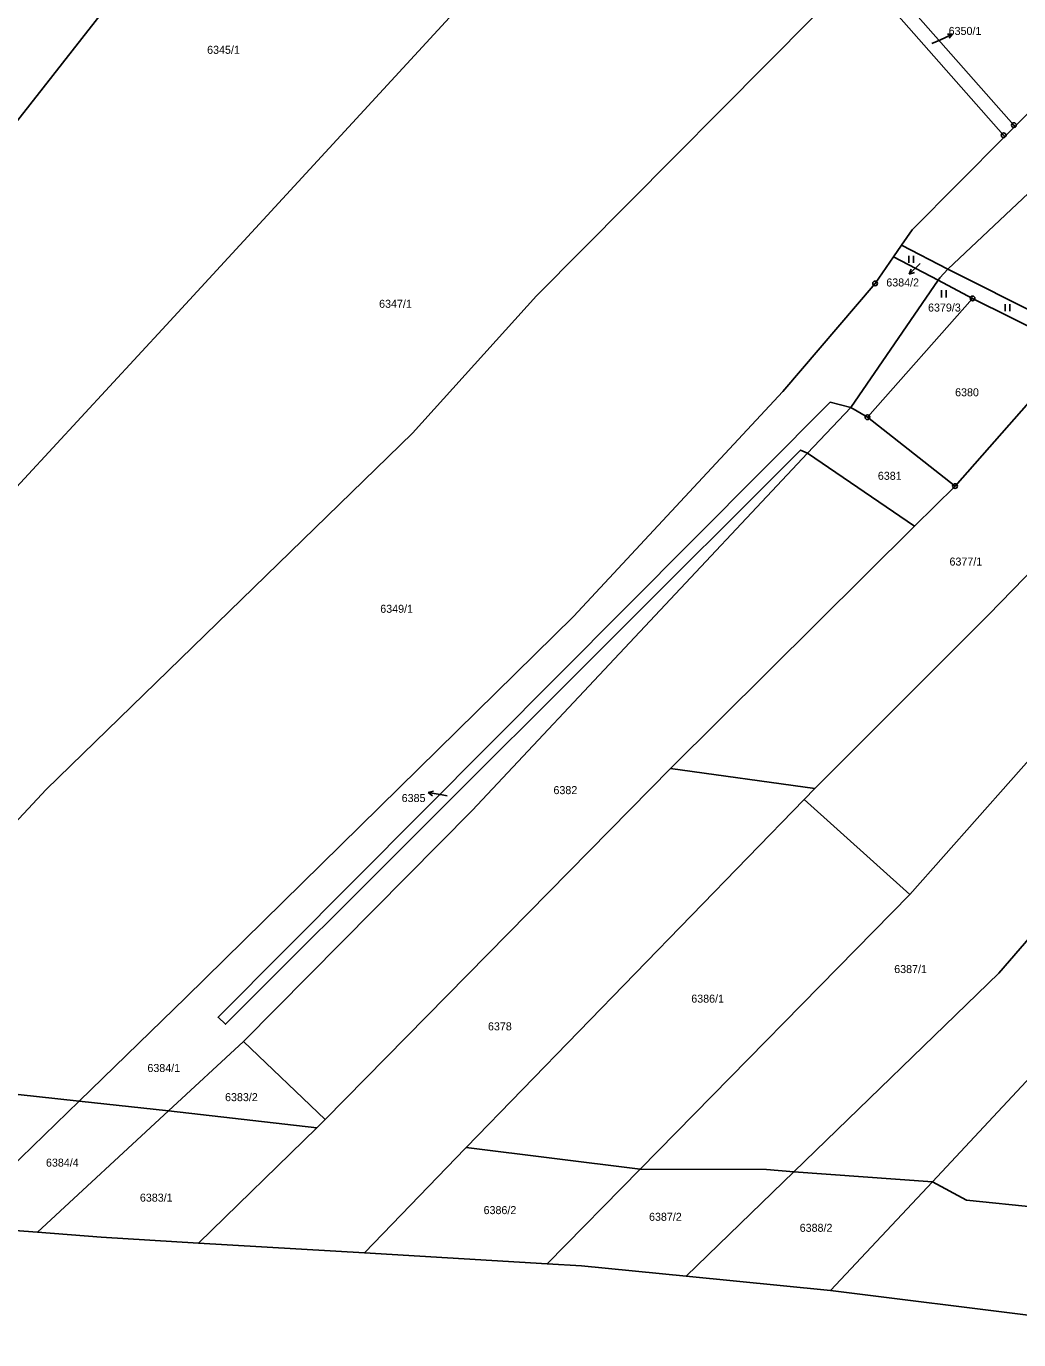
# Model space of a CAD drawing. Extents: x -644096 to -634268, y -1141430 to -1133463.
# Drawn here: x -639032.7 to -638821.8, y -1139658.4 to -1139379.4 of the extents above; entities that cross this region are included whole.
import ezdxf

# ---------------------------------------------------------------- set-up
doc = ezdxf.new("R2010")
doc.units = 0
for name, color, linetype in [('_CIVIL_CONSTRUCTION', 7, 'Continuous'), ('svrsek_osa_sjezdy', 7, 'Continuous'), ('svrsek_osa_VRT', 7, 'Continuous'), ('svrsek_popisy_VRT', 7, 'Continuous'), ('terminal_VRT', 7, 'Continuous')]:
    doc.layers.add(name, color=color, linetype=linetype)

msp = doc.modelspace()

# ---------------------------------------------------------------- linework, layer by layer
at = {"layer": '_CIVIL_CONSTRUCTION'}
for centre, radius in [((-638825, -1139402.54), 0.5), ((-638822.83, -1139400.38), 0.5), ((-638822.83, -1139400.38), 0.0303), ((-638825, -1139402.54), 0.0303), ((-638852.31, -1139434), 0.5), ((-638852.31, -1139434), 0.0303), ((-638831.6, -1139437.19), 0.5), ((-638831.6, -1139437.19), 0.0303), ((-638853.94, -1139462.43), 0.5), ((-638853.94, -1139462.43), 0.0303), ((-638835.34, -1139477.06), 0.5), ((-638835.34, -1139477.06), 0.0303)]:
    msp.add_circle(centre, radius, dxfattribs=at)
at = {"layer": 'svrsek_osa_sjezdy'}
for p, q in [((-638845.14, -1139429.62), (-638845.14, -1139428.12)), ((-638844.14, -1139429.62), (-638844.14, -1139428.12)), ((-638838.2, -1139436.97), (-638838.2, -1139435.47)), ((-638837.2, -1139436.97), (-638837.2, -1139435.47)), ((-638824.69, -1139439.9), (-638824.69, -1139438.4)), ((-638823.69, -1139439.9), (-638823.69, -1139438.4))]:
    msp.add_line(p, q, dxfattribs=at)
at = {"layer": 'svrsek_popisy_VRT'}
for p, q in [((-638840.25, -1139383.03), (-638838.59, -1139382.3)), ((-638838.59, -1139382.3), (-638835.85, -1139381.08)), ((-638835.85, -1139381.08), (-638836.97, -1139381.03)), ((-638835.85, -1139381.08), (-638836.56, -1139381.94)), ((-638842.89, -1139429.93), (-638845.05, -1139432.02)), ((-638842.77, -1139429.81), (-638842.89, -1139429.93)), ((-638845.05, -1139432.02), (-638844.68, -1139430.96)), ((-638845.05, -1139432.02), (-638843.98, -1139431.68)), ((-638947.28, -1139542.18), (-638946.2, -1139541.86)), ((-638944.32, -1139542.7), (-638947.28, -1139542.18)), ((-638947.28, -1139542.18), (-638946.38, -1139542.85)), ((-638943.25, -1139542.89), (-638944.32, -1139542.7))]:
    msp.add_line(p, q, dxfattribs=at)
at = {"layer": 'terminal_VRT'}
for p, q in [((-639036.06, -1139401.32), (-638989.93, -1139342.34)), ((-638822.6, -1139400.64), (-638777.23, -1139355.02)), ((-638822.83, -1139400.38), (-638853.8, -1139365.33)), ((-638855.81, -1139367.61), (-638825, -1139402.54)), ((-638824.76, -1139402.82), (-638822.6, -1139400.64)), ((-638822.6, -1139400.64), (-638822.83, -1139400.38)), ((-638824.76, -1139402.82), (-638844.47, -1139422.64)), ((-638825, -1139402.54), (-638824.76, -1139402.82)), ((-638844.47, -1139422.64), (-638846.73, -1139425.92)), ((-638848.42, -1139428.36), (-638846.73, -1139425.92)), ((-638846.73, -1139425.92), (-638836.85, -1139430.95)), ((-638838.93, -1139433.34), (-638848.42, -1139428.36)), ((-638857.49, -1139460.4), (-638838.93, -1139433.34)), ((-638838.93, -1139433.34), (-638831.6, -1139437.19)), ((-638831.6, -1139437.19), (-638853.94, -1139462.43)), ((-638809.76, -1139448.05), (-638831.6, -1139437.19)), ((-638809.76, -1139448.05), (-638835.34, -1139477.06)), ((-638781.19, -1139455.96), (-638828.22, -1139504.41)), ((-638866.72, -1139470.1), (-638857.49, -1139460.4)), ((-638853.94, -1139462.43), (-638857.49, -1139460.4)), ((-638853.94, -1139462.43), (-638835.34, -1139477.06)), ((-638866.72, -1139470.1), (-638843.93, -1139485.59)), ((-638835.34, -1139477.06), (-638843.93, -1139485.59)), ((-638843.93, -1139485.59), (-638895.79, -1139537.04)), ((-638828.22, -1139504.41), (-638865.1, -1139541.31)), ((-638895.79, -1139537.04), (-638969.19, -1139611.62)), ((-638895.79, -1139537.04), (-638865.1, -1139541.31)), ((-638865.1, -1139541.31), (-638867.4, -1139543.68)), ((-638939.25, -1139617.6), (-638867.4, -1139543.68)), ((-638867.4, -1139543.68), (-638844.97, -1139563.85)), ((-638844.97, -1139563.85), (-638902.25, -1139622.19)), ((-639002.51, -1139609.84), (-638986.59, -1139595.1)), ((-638986.59, -1139595.1), (-638969.19, -1139611.62)), ((-639083.79, -1139600.8), (-639021.52, -1139607.78)), ((-639021.52, -1139607.78), (-639002.51, -1139609.84)), ((-639002.51, -1139609.84), (-639030.36, -1139635.61)), ((-638970.99, -1139613.45), (-639002.51, -1139609.84)), ((-638970.99, -1139613.45), (-638996.12, -1139637.89)), ((-638969.19, -1139611.62), (-638970.99, -1139613.45)), ((-638902.25, -1139622.19), (-638939.25, -1139617.6)), ((-638921.99, -1139642.3), (-638902.25, -1139622.19)), ((-638892.45, -1139644.95), (-638869.58, -1139622.77)), ((-638869.58, -1139622.77), (-638840.14, -1139624.87)), ((-638861.79, -1139648), (-638840.14, -1139624.87)), ((-639030.36, -1139635.61), (-639049.63, -1139634.12)), ((-638960.84, -1139639.99), (-638996.12, -1139637.89)), ((-638921.99, -1139642.3), (-638960.84, -1139639.99)), ((-638861.79, -1139648), (-638892.45, -1139644.95))]:
    msp.add_line(p, q, dxfattribs=at)
for points in [[(-639039.21, -1139481.95), (-639002.98, -1139442.85), (-638892.51, -1139322.84), (-638870.49, -1139292.63), (-638852.14, -1139277.24)], [(-638836.85, -1139430.95), (-638816.02, -1139411.35), (-638813.63, -1139409.79), (-638766.22, -1139365.02)], [(-638855.81, -1139367.61), (-638924.28, -1139436.68), (-638950.63, -1139465.8), (-639028.51, -1139541.55), (-639083.3, -1139600.33), (-639083.79, -1139600.8)], [(-638848.42, -1139428.36), (-638852.31, -1139434), (-638871.9, -1139456.95), (-638916.42, -1139504.78), (-638998.8, -1139585.74), (-639021.52, -1139607.78)], [(-638836.85, -1139430.95), (-638838.58, -1139432.84), (-638838.93, -1139433.34)], [(-638836.85, -1139430.95), (-638833.2, -1139432.81), (-638807.51, -1139445.75)], [(-638857.49, -1139460.4), (-638861.89, -1139459.25), (-638991.95, -1139589.94), (-638990.37, -1139591.4), (-638868.2, -1139469.43), (-638866.72, -1139470.1)], [(-638986.59, -1139595.1), (-638937.96, -1139545.99), (-638866.72, -1139470.1)], [(-638844.97, -1139563.85), (-638809.18, -1139523.46), (-638789.3, -1139503.24)], [(-638869.58, -1139622.77), (-638826.03, -1139580.54), (-638791.61, -1139540.77)], [(-638840.14, -1139624.87), (-638810.27, -1139592.95), (-638773.09, -1139560.57)], [(-639049.63, -1139634.12), (-639036.37, -1139622.19), (-639021.52, -1139607.78)], [(-638960.84, -1139639.99), (-638939.47, -1139617.83), (-638939.25, -1139617.6)], [(-638902.25, -1139622.19), (-638875.39, -1139622.24), (-638869.58, -1139622.77)], [(-638840.14, -1139624.87), (-638832.91, -1139628.81), (-638741.49, -1139638.17)], [(-639030.36, -1139635.61), (-639016.83, -1139636.66), (-638996.12, -1139637.89)], [(-638892.45, -1139644.95), (-638914.72, -1139642.73), (-638921.99, -1139642.3)], [(-638759.13, -1139658.44), (-638803.47, -1139654.9), (-638817.52, -1139653.52), (-638861.79, -1139648)]]:
    msp.add_lwpolyline(points, dxfattribs=at)

# ---------------------------------------------------------------- texts
at = {"layer": 'svrsek_osa_VRT'}
for s, p in [('6350/1', (-638836.69, -1139381.22)), ('6345/1', (-638994.29, -1139385.23)), ('6384/2', (-638849.94, -1139434.66)), ('6347/1', (-638957.74, -1139439.19)), ('6379/3', (-638841.07, -1139439.99)), ('6380', (-638835.32, -1139457.99)), ('6381', (-638851.74, -1139475.74)), ('6377/1', (-638836.51, -1139493.96)), ('6349/1', (-638957.49, -1139503.99)), ('6382', (-638920.68, -1139542.52)), ('6385', (-638952.94, -1139544.2)), ('6387/1', (-638848.26, -1139580.54)), ('6386/1', (-638891.39, -1139586.82)), ('6378', (-638934.6, -1139592.71)), ('6384/1', (-639006.98, -1139601.56)), ('6383/2', (-638990.48, -1139607.75)), ('6384/4', (-639028.54, -1139621.66)), ('6383/1', (-639008.58, -1139629.1)), ('6386/2', (-638935.53, -1139631.75)), ('6387/2', (-638900.37, -1139633.17)), ('6388/2', (-638868.35, -1139635.51))]:
    msp.add_text(s, height=1.7, dxfattribs=at).set_placement(p)

doc.saveas('drawing.dxf')
